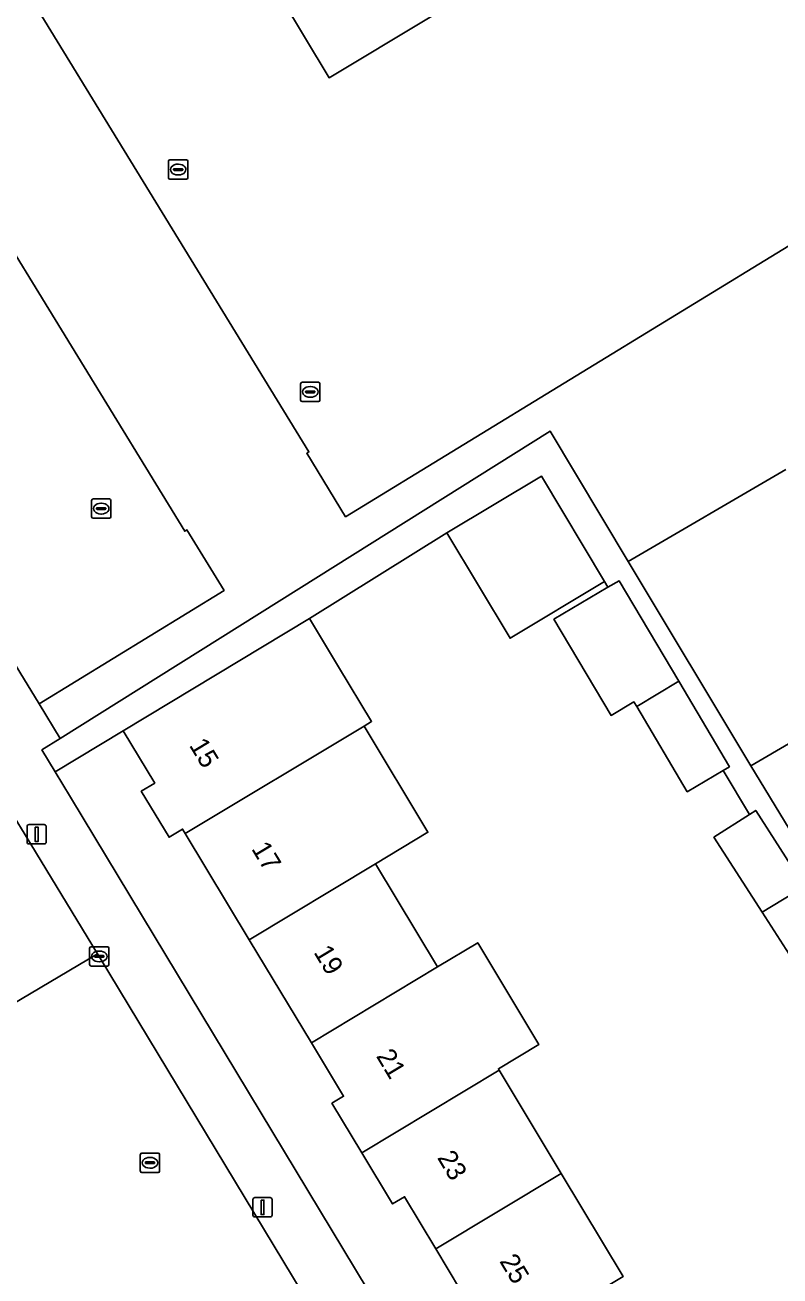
# Model space of a CAD drawing. Extents: x 159888 to 160761, y 384031 to 384750.
# Drawn here: x 160325 to 160364.2, y 384600.6 to 384665.5 of the extents above; entities that cross this region are included whole.
import ezdxf

# ---------------------------------------------------------------- set-up
doc = ezdxf.new("R2010")
doc.units = 0
for name, color, linetype in [('IMGEO_Erf', 7, 'Continuous'), ('IMGEO_Kolk', 7, 'Continuous'), ('IMGEO_Lichtmast', 7, 'Continuous'), ('IMGEO_Pand', 7, 'Continuous'), ('IMGEO_Pand_nummerreeks', 7, 'Continuous'), ('IMGEO_Rijbaan_lokaal_open', 7, 'Continuous'), ('IMGEO_Rioolput', 7, 'Continuous'), ('IMGEO_Voetpad_open', 7, 'Continuous')]:
    doc.layers.add(name, color=color, linetype=linetype)

msp = doc.modelspace()

# ---------------------------------------------------------------- linework, layer by layer
at = {"layer": 'IMGEO_Erf'}
for points in [[(160371.094, 384686.24), (160363.058, 384699.598), (160363.012, 384699.675), (160362.599, 384699.639), (160361.986, 384705.626), (160354.888, 384704.871), (160355.136, 384702.52), (160354.101, 384702.411), (160316.697, 384698.458), (160322.458, 384688.945), (160312.292, 384682.833), (160301.885, 384676.58), (160302.121, 384676.191), (160298.884, 384674.238), (160300.065, 384672.306), (160302.044, 384673.509), (160302.425, 384672.884), (160300.447, 384671.681), (160304.243, 384665.466), (160306.422, 384666.806), (160303.563, 384671.457), (160326.989, 384685.697), (160340.8, 384662.717), (160366.48, 384678.151)], [(160376.616, 384661.318), (160341.658, 384639.949), (160339.64, 384643.239), (160339.751, 384643.307), (160320.567, 384674.588), (160318.707, 384673.447), (160320.98, 384669.778), (160318.133, 384668.013), (160316.903, 384669.997), (160315.085, 384668.871), (160319.073, 384662.433), (160309.591, 384656.709), (160312.719, 384651.588), (160322.198, 384657.311), (160333.317, 384639.193), (160333.428, 384639.261), (160335.353, 384636.124), (160325.759, 384630.237), (160326.852, 384628.447), (160339.229, 384636.205), (160352.276, 384644.383), (160356.321, 384637.631), (160364.49, 384642.391)], [(160391.074, 384643.61), (160362.672, 384627.03), (160386.83, 384587.328)], [(160365.915, 384615.317), (160363.261, 384619.446), (160360.766, 384623.327), (160362.602, 384624.507), (160361.249, 384626.788), (160359.383, 384625.681), (160356.76, 384630.102), (160356.614, 384630.347), (160355.425, 384629.642), (160352.467, 384634.629), (160355.267, 384636.29), (160355.093, 384636.584), (160350.187, 384633.644), (160346.907, 384639.116), (160339.784, 384634.676), (160341.297, 384632.167), (160343.008, 384629.329), (160342.615, 384629.092), (160345.927, 384623.586), (160343.207, 384621.949), (160346.417, 384616.597), (160348.508, 384617.855), (160351.683, 384612.578), (160349.584, 384611.315), (160349.627, 384611.243), (160352.838, 384605.889), (160356.047, 384600.536)], [(160365.594, 384569.857), (160362.384, 384575.21), (160359.174, 384580.564), (160355.965, 384585.916), (160352.755, 384591.269), (160349.544, 384596.624), (160346.334, 384601.977), (160344.717, 384604.674), (160344.098, 384604.301), (160342.498, 384606.954), (160340.947, 384609.527), (160341.551, 384609.892), (160339.88, 384612.664), (160336.657, 384618.009), (160333.34, 384623.511), (160333.197, 384623.748), (160332.498, 384623.327), (160331.061, 384625.711), (160331.76, 384626.133), (160330.122, 384628.85), (160326.591, 384626.72), (160327.382, 384625.41), (160378.5, 384540.702)]]:
    msp.add_lwpolyline(points, dxfattribs=at)
at = {"layer": 'IMGEO_Kolk'}
for p, q in [((160332.472, 384657.53), (160332.472, 384658.382)), ((160332.547, 384658.456), (160333.399, 384658.456)), ((160332.96, 384658.236), (160332.985, 384658.236)), ((160333.473, 384658.382), (160333.473, 384657.53)), ((160333.399, 384657.456), (160332.547, 384657.456)), ((160332.731, 384657.95), (160332.731, 384657.962)), ((160333.169, 384657.913), (160332.771, 384657.913)), ((160332.774, 384657.999), (160333.172, 384657.999)), ((160332.983, 384657.676), (160332.958, 384657.676)), ((160333.215, 384657.962), (160333.215, 384657.95)), ((160339.325, 384645.997), (160339.325, 384646.849)), ((160339.4, 384646.923), (160340.252, 384646.923)), ((160339.584, 384646.417), (160339.584, 384646.429)), ((160340.022, 384646.38), (160339.624, 384646.38)), ((160339.627, 384646.466), (160340.025, 384646.466)), ((160339.813, 384646.703), (160339.838, 384646.703)), ((160340.068, 384646.429), (160340.068, 384646.417)), ((160340.326, 384646.849), (160340.326, 384645.997)), ((160340.252, 384645.923), (160339.4, 384645.923)), ((160339.836, 384646.143), (160339.811, 384646.143)), ((160328.48, 384639.943), (160328.48, 384640.795)), ((160328.555, 384640.869), (160329.407, 384640.869)), ((160328.968, 384640.649), (160328.993, 384640.649)), ((160329.481, 384640.795), (160329.481, 384639.943)), ((160328.739, 384640.363), (160328.739, 384640.375)), ((160329.177, 384640.326), (160328.779, 384640.326)), ((160328.782, 384640.412), (160329.18, 384640.412)), ((160328.991, 384640.089), (160328.966, 384640.089)), ((160329.223, 384640.375), (160329.223, 384640.363)), ((160329.407, 384639.869), (160328.555, 384639.869)), ((160328.38, 384616.715), (160328.38, 384617.567)), ((160328.455, 384617.641), (160329.307, 384617.641)), ((160328.682, 384617.184), (160329.08, 384617.184)), ((160328.868, 384617.421), (160328.893, 384617.421)), ((160329.381, 384617.567), (160329.381, 384616.715)), ((160329.307, 384616.641), (160328.455, 384616.641)), ((160328.639, 384617.135), (160328.639, 384617.147)), ((160329.077, 384617.098), (160328.679, 384617.098)), ((160328.891, 384616.861), (160328.866, 384616.861)), ((160329.123, 384617.147), (160329.123, 384617.135))]:
    msp.add_line(p, q, dxfattribs=at)
for points in [[(160332.472, 384657.53), (160332.472, 384658.382)], [(160332.547, 384658.456), (160333.399, 384658.456)], [(160333.473, 384658.382), (160333.473, 384657.53)], [(160333.399, 384657.456), (160332.547, 384657.456)], [(160339.325, 384645.997), (160339.325, 384646.849)], [(160339.4, 384646.923), (160340.252, 384646.923)], [(160340.326, 384646.849), (160340.326, 384645.997)], [(160340.252, 384645.923), (160339.4, 384645.923)], [(160328.48, 384639.943), (160328.48, 384640.795)], [(160328.555, 384640.869), (160329.407, 384640.869)], [(160329.481, 384640.795), (160329.481, 384639.943)], [(160329.407, 384639.869), (160328.555, 384639.869)], [(160328.38, 384616.715), (160328.38, 384617.567)], [(160328.455, 384617.641), (160329.307, 384617.641)], [(160329.381, 384617.567), (160329.381, 384616.715)], [(160329.307, 384616.641), (160328.455, 384616.641)]]:
    msp.add_lwpolyline(points, dxfattribs=at)
for centre, radius, start, end in [((160332.549, 384658.38), 0.0765, 91.55205, 178.44795), ((160332.549, 384658.38), 0.0765, 91.55205, 178.44795), ((160333.397, 384658.38), 0.0765, 1.55205, 88.44795), ((160333.397, 384658.38), 0.0765, 1.55205, 88.44795), ((160332.549, 384657.532), 0.0765, 181.55205, 268.44795), ((160332.549, 384657.532), 0.0765, 181.55205, 268.44795), ((160332.771, 384657.959), 0.0403, 85.87752, 175.75265), ((160332.768, 384657.949), 0.0366, 178.93798, 274.71019), ((160333.172, 384657.956), 0.043, 264.86636, 352.45326), ((160333.176, 384657.961), 0.0386, 1.73085, 96.63898), ((160333.397, 384657.532), 0.0765, 271.55205, 358.44795), ((160333.397, 384657.532), 0.0765, 271.55205, 358.44795), ((160339.402, 384646.847), 0.0765, 91.55205, 178.44795), ((160339.402, 384646.847), 0.0765, 91.55205, 178.44795), ((160339.624, 384646.426), 0.0403, 85.87752, 175.75265), ((160339.621, 384646.416), 0.0366, 178.93798, 274.71019), ((160340.025, 384646.423), 0.043, 264.86636, 352.45326), ((160340.029, 384646.428), 0.0386, 1.73085, 96.63898), ((160340.25, 384646.847), 0.0765, 1.55205, 88.44795), ((160340.25, 384646.847), 0.0765, 1.55205, 88.44795), ((160339.402, 384645.999), 0.0765, 181.55205, 268.44795), ((160339.402, 384645.999), 0.0765, 181.55205, 268.44795), ((160340.25, 384645.999), 0.0765, 271.55205, 358.44795), ((160340.25, 384645.999), 0.0765, 271.55205, 358.44795), ((160328.557, 384640.793), 0.0765, 91.55205, 178.44795), ((160328.557, 384640.793), 0.0765, 91.55205, 178.44795), ((160329.405, 384640.793), 0.0765, 1.55205, 88.44795), ((160329.405, 384640.793), 0.0765, 1.55205, 88.44795), ((160328.557, 384639.945), 0.0765, 181.55205, 268.44795), ((160328.557, 384639.945), 0.0765, 181.55205, 268.44795), ((160328.779, 384640.372), 0.0403, 85.87752, 175.75265), ((160328.776, 384640.362), 0.0366, 178.93798, 274.71019), ((160329.18, 384640.369), 0.043, 264.86636, 352.45326), ((160329.184, 384640.374), 0.0386, 1.73085, 96.63898), ((160329.405, 384639.945), 0.0765, 271.55205, 358.44795), ((160329.405, 384639.945), 0.0765, 271.55205, 358.44795), ((160328.457, 384617.565), 0.0765, 91.55205, 178.44795), ((160328.457, 384617.565), 0.0765, 91.55205, 178.44795), ((160328.679, 384617.144), 0.0403, 85.87752, 175.75265), ((160329.084, 384617.146), 0.0386, 1.73085, 96.63898), ((160329.305, 384617.565), 0.0765, 1.55205, 88.44795), ((160329.305, 384617.565), 0.0765, 1.55205, 88.44795), ((160328.457, 384616.717), 0.0765, 181.55205, 268.44795), ((160328.457, 384616.717), 0.0765, 181.55205, 268.44795), ((160328.676, 384617.134), 0.0366, 178.93798, 274.71019), ((160329.08, 384617.141), 0.043, 264.86636, 352.45326), ((160329.305, 384616.717), 0.0765, 271.55205, 358.44795), ((160329.305, 384616.717), 0.0765, 271.55205, 358.44795)]:
    msp.add_arc(centre, radius, start, end, dxfattribs=at)
for centre, major_axis, ratio, start_param, end_param in [((160332.959, 384657.956), (-0.387, 0.002), 0.722429, 4.712389, 7.853982), ((160332.984, 384657.956), (-0.39, 0.002), 0.717154, 1.570796, 4.712389), ((160339.812, 384646.423), (-0.387, 0.002), 0.722429, 4.712389, 7.853982), ((160339.837, 384646.423), (-0.39, 0.002), 0.717154, 1.570796, 4.712389), ((160328.967, 384640.369), (-0.387, 0.002), 0.722429, 4.712389, 7.853982), ((160328.992, 384640.369), (-0.39, 0.002), 0.717154, 1.570796, 4.712389), ((160328.867, 384617.141), (-0.387, 0.002), 0.722429, 4.712389, 7.853982), ((160328.892, 384617.141), (-0.39, 0.002), 0.717154, 1.570796, 4.712389)]:
    msp.add_ellipse(centre, major_axis=major_axis, ratio=ratio, start_param=start_param, end_param=end_param, dxfattribs=at)
at = {"layer": 'IMGEO_Lichtmast'}
for p, q in [((160325.135, 384623.077), (160325.135, 384623.877)), ((160325.135, 384623.877), (160325.135, 384623.077)), ((160325.235, 384623.977), (160326.025, 384623.977)), ((160326.025, 384623.977), (160325.235, 384623.977)), ((160326.125, 384623.877), (160326.125, 384623.077)), ((160326.125, 384623.077), (160326.125, 384623.877)), ((160326.025, 384622.977), (160325.235, 384622.977)), ((160325.235, 384622.977), (160326.025, 384622.977)), ((160336.851, 384603.73), (160336.851, 384604.53)), ((160336.851, 384604.53), (160336.851, 384603.73)), ((160336.951, 384604.63), (160337.741, 384604.63)), ((160337.741, 384604.63), (160336.951, 384604.63)), ((160337.841, 384604.53), (160337.841, 384603.73)), ((160337.841, 384603.73), (160337.841, 384604.53)), ((160337.741, 384603.63), (160336.951, 384603.63)), ((160336.951, 384603.63), (160337.741, 384603.63))]:
    msp.add_line(p, q, dxfattribs=at)
for points in [[(160325.555, 384623.852), (160325.705, 384623.852), (160325.705, 384623.102), (160325.555, 384623.102), (160325.555, 384623.852)], [(160337.271, 384604.505), (160337.421, 384604.505), (160337.421, 384603.755), (160337.271, 384603.755), (160337.271, 384604.505)]]:
    msp.add_lwpolyline(points, dxfattribs=at)
for centre, start, end in [((160325.235, 384623.877), 90, 180), ((160325.235, 384623.877), 90, 180), ((160326.025, 384623.877), 0, 90), ((160326.025, 384623.877), 360, 90), ((160325.235, 384623.077), 180, 270), ((160325.235, 384623.077), 180, 270), ((160326.025, 384623.077), 270, 0), ((160326.025, 384623.077), 270, 0), ((160336.951, 384604.53), 90, 180), ((160336.951, 384604.53), 90, 180), ((160337.741, 384604.53), 0, 90), ((160337.741, 384604.53), 360, 90), ((160336.951, 384603.73), 180, 270), ((160336.951, 384603.73), 180, 270), ((160337.741, 384603.73), 270, 0), ((160337.741, 384603.73), 270, 0)]:
    msp.add_arc(centre, 0.1, start, end, dxfattribs=at)
at = {"layer": 'IMGEO_Pand'}
for points in [[(160366.48, 384678.151), (160340.8, 384662.717), (160326.989, 384685.697), (160303.563, 384671.457), (160306.422, 384666.806), (160304.243, 384665.466), (160304.678, 384664.753), (160306.013, 384662.568), (160309.591, 384656.709), (160319.073, 384662.433), (160315.085, 384668.871), (160316.903, 384669.997), (160318.133, 384668.013), (160320.98, 384669.778), (160318.707, 384673.447), (160320.567, 384674.588), (160339.751, 384643.307), (160339.64, 384643.239), (160341.658, 384639.949), (160376.616, 384661.318)], [(160322.198, 384657.311), (160312.719, 384651.588), (160313.133, 384650.91), (160314.471, 384648.719), (160319.784, 384640.021), (160321.118, 384637.836), (160325.759, 384630.237), (160335.353, 384636.124), (160333.428, 384639.261), (160333.317, 384639.193)], [(160355.093, 384636.584), (160351.812, 384642.056), (160346.907, 384639.116), (160350.187, 384633.644)], [(160355.842, 384636.631), (160355.267, 384636.29), (160352.467, 384634.629), (160355.425, 384629.642), (160356.614, 384630.347), (160356.76, 384630.102), (160358.939, 384631.412)], [(160333.34, 384623.511), (160342.615, 384629.092), (160343.008, 384629.329), (160341.297, 384632.167), (160339.784, 384634.676), (160330.122, 384628.85), (160331.76, 384626.133), (160331.061, 384625.711), (160332.498, 384623.327), (160333.197, 384623.748)], [(160358.939, 384631.412), (160356.76, 384630.102), (160359.383, 384625.681), (160361.249, 384626.788), (160361.569, 384626.978)], [(160343.207, 384621.949), (160345.927, 384623.586), (160342.615, 384629.092), (160333.34, 384623.511), (160336.657, 384618.009)], [(160362.929, 384624.717), (160362.602, 384624.507), (160360.766, 384623.327), (160363.261, 384619.446), (160365.466, 384620.772)], [(160343.207, 384621.949), (160336.657, 384618.009), (160339.88, 384612.664), (160346.417, 384616.597)], [(160365.466, 384620.772), (160363.261, 384619.446), (160365.915, 384615.317), (160367.75, 384616.497), (160368.078, 384616.708)], [(160346.417, 384616.597), (160339.88, 384612.664), (160341.551, 384609.892), (160340.947, 384609.527), (160342.498, 384606.954), (160349.627, 384611.243), (160349.584, 384611.315), (160351.683, 384612.578), (160348.508, 384617.855)], [(160346.334, 384601.977), (160352.838, 384605.889), (160349.627, 384611.243), (160342.498, 384606.954), (160344.098, 384604.301), (160344.717, 384604.674)], [(160346.334, 384601.977), (160349.544, 384596.624), (160356.047, 384600.536), (160352.838, 384605.889)]]:
    msp.add_lwpolyline(points, close=True, dxfattribs=at)
msp.add_lwpolyline([(160364.49, 384642.391), (160356.321, 384637.631), (160362.672, 384627.03), (160391.074, 384643.61)], dxfattribs=at)
at = {"layer": 'IMGEO_Rijbaan_lokaal_open'}
for points in [[(160289.959, 384665.862), (160290.456, 384665.23), (160291.043, 384664.488), (160291.862, 384663.382), (160293.099, 384661.719), (160295.049, 384658.989), (160295.915, 384657.644), (160298.058, 384654.175), (160298.876, 384652.753), (160301.531, 384648.544), (160307.873, 384638.16), (160317.711, 384622.136), (160321.406, 384616.073), (160322.819, 384613.753), (160328.781, 384617.284), (160324.799, 384623.845), (160324.715, 384623.983), (160320.969, 384630.093), (160310.692, 384646.906), (160307.199, 384652.736), (160306.181, 384654.411), (160298.109, 384667.759)], [(160332.983, 384596.774), (160333.422, 384596.048), (160333.917, 384595.23), (160339.964, 384598.8), (160328.88, 384617.141), (160328.781, 384617.284), (160322.819, 384613.753), (160323.079, 384613.42), (160324.207, 384611.436)]]:
    msp.add_lwpolyline(points, dxfattribs=at)
at = {"layer": 'IMGEO_Rioolput'}
for p, q in [((160331.009, 384606.012), (160331.009, 384606.864)), ((160331.084, 384606.938), (160331.936, 384606.938)), ((160332.01, 384606.864), (160332.01, 384606.012)), ((160331.268, 384606.432), (160331.268, 384606.444)), ((160331.706, 384606.395), (160331.308, 384606.395)), ((160331.311, 384606.481), (160331.709, 384606.481)), ((160331.52, 384606.158), (160331.495, 384606.158)), ((160331.497, 384606.718), (160331.522, 384606.718)), ((160331.752, 384606.444), (160331.752, 384606.432)), ((160331.936, 384605.938), (160331.084, 384605.938))]:
    msp.add_line(p, q, dxfattribs=at)
for points in [[(160331.009, 384606.012), (160331.009, 384606.864)], [(160331.084, 384606.938), (160331.936, 384606.938)], [(160332.01, 384606.864), (160332.01, 384606.012)], [(160331.936, 384605.938), (160331.084, 384605.938)]]:
    msp.add_lwpolyline(points, dxfattribs=at)
for centre, radius, start, end in [((160331.086, 384606.862), 0.0765, 91.55205, 178.44795), ((160331.086, 384606.862), 0.0765, 91.55205, 178.44795), ((160331.934, 384606.862), 0.0765, 1.55205, 88.44795), ((160331.934, 384606.862), 0.0765, 1.55205, 88.44795), ((160331.308, 384606.441), 0.0403, 85.87752, 175.75265), ((160331.305, 384606.431), 0.0366, 178.93798, 274.71019), ((160331.709, 384606.438), 0.043, 264.86636, 352.45326), ((160331.713, 384606.443), 0.0386, 1.73085, 96.63898), ((160331.086, 384606.014), 0.0765, 181.55205, 268.44795), ((160331.086, 384606.014), 0.0765, 181.55205, 268.44795), ((160331.934, 384606.014), 0.0765, 271.55205, 358.44795), ((160331.934, 384606.014), 0.0765, 271.55205, 358.44795)]:
    msp.add_arc(centre, radius, start, end, dxfattribs=at)
for centre, major_axis, ratio, start_param, end_param in [((160331.496, 384606.438), (-0.387, 0.002), 0.722429, 4.712389, 7.853982), ((160331.521, 384606.438), (-0.39, 0.002), 0.717154, 1.570796, 4.712389)]:
    msp.add_ellipse(centre, major_axis=major_axis, ratio=ratio, start_param=start_param, end_param=end_param, dxfattribs=at)
at = {"layer": 'IMGEO_Voetpad_open'}
for points in [[(160298.109, 384667.759), (160306.181, 384654.411), (160307.199, 384652.736), (160310.692, 384646.906), (160320.969, 384630.093), (160324.715, 384623.983), (160324.799, 384623.845), (160328.781, 384617.284), (160328.88, 384617.141), (160339.964, 384598.8), (160340.324, 384598.252), (160348.814, 384584.217), (160353.575, 384576.372), (160357.819, 384569.337), (160358.601, 384567.882), (160363.537, 384557.75), (160365.031, 384554.673)], [(160378.5, 384540.702), (160327.382, 384625.41), (160326.591, 384626.72), (160325.907, 384627.855), (160326.852, 384628.447), (160325.759, 384630.237), (160321.118, 384637.836), (160319.784, 384640.021), (160314.471, 384648.719), (160313.133, 384650.91), (160312.719, 384651.588), (160309.591, 384656.709), (160306.013, 384662.568), (160304.678, 384664.753), (160304.243, 384665.466)], [(160386.83, 384587.328), (160362.672, 384627.03), (160356.321, 384637.631), (160352.276, 384644.383), (160339.229, 384636.205), (160326.852, 384628.447), (160325.907, 384627.855), (160326.591, 384626.72), (160330.122, 384628.85), (160339.784, 384634.676), (160346.907, 384639.116), (160351.812, 384642.056), (160355.093, 384636.584), (160355.267, 384636.29), (160355.842, 384636.631), (160358.939, 384631.412), (160361.569, 384626.978), (160361.249, 384626.788), (160362.602, 384624.507), (160362.929, 384624.717), (160365.466, 384620.772)]]:
    msp.add_lwpolyline(points, dxfattribs=at)

# ---------------------------------------------------------------- texts
at = {"layer": 'IMGEO_Pand_nummerreeks'}
for s, rotation, p in [('15', 301.03023, (160333.517, 384628.095)), ('17', 301.03023, (160336.746, 384622.728)), ('19', 301.03023, (160339.975, 384617.36)), ('21', 301.03118, (160343.215, 384611.974)), ('23', 301.03023, (160346.386, 384606.703)), ('25', 301.03023, (160349.615, 384601.336))]:
    msp.add_text(s, height=1, rotation=rotation, dxfattribs=at).set_placement(p)

doc.saveas('drawing.dxf')
